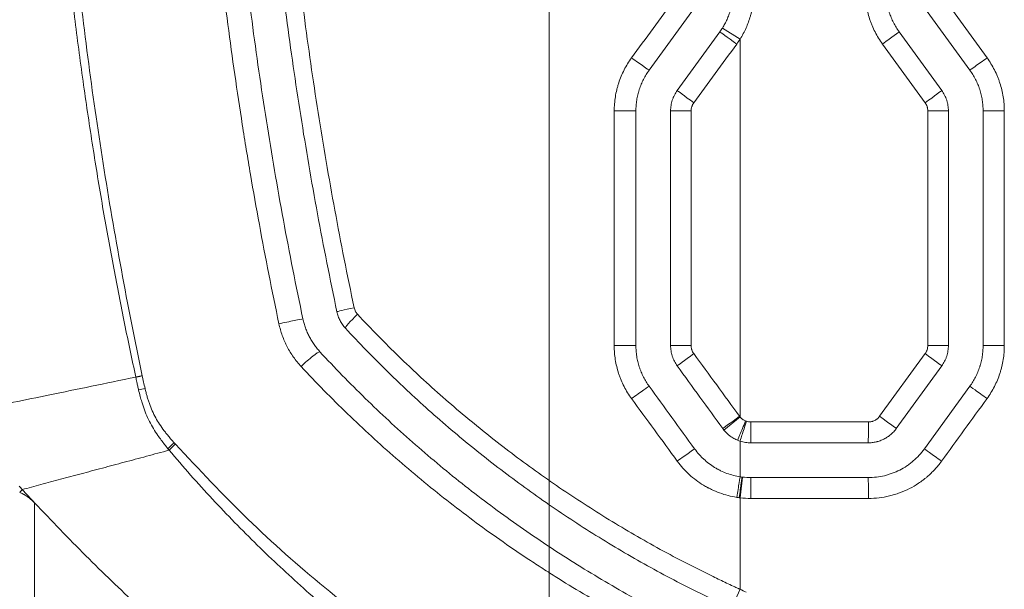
# Model space of a CAD drawing. Header units: millimetres. Extents: x 0 to 594, y 0 to 420.
# Tile 342 of 420: x 302.03 to 309.12, y 326.53 to 330.62. Entities that reach past the tile are written whole.
import ezdxf

# ---------------------------------------------------------------- set-up
doc = ezdxf.new("R2010")
doc.units = ezdxf.units.MM
doc.layers.add('1', color=7, linetype='Continuous', true_color=0xffffff)
doc.styles.add('Arial Unicode MS', font='txt')
doc.dimstyles.get("Standard").update_dxf_attribs({"dimtxt": 0.18, "dimasz": 0.18, "dimexe": 0.18, "dimexo": 0.0625, "dimgap": 0.09, "dimtad": 0, "dimtih": 1, "dimtoh": 1, "dimdec": 4, "dimzin": 0, "dimdsep": 46, "dimtxsty": 'Standard', "dimcen": 0.09, "dimadec": 0, "dimazin": 0, "dimtfac": 1, "dimtdec": 4, "dimtofl": 0, "dimtmove": 0, "dimatfit": 3, "dimfxl": 0, "dimtolj": 1, "dimtzin": 0, "dimarcsym": 0})

# ---------------------------------------------------------------- blocks, each defined once
blk = doc.blocks.new('_U0')
at = {"layer": '1', "color": 18, "lineweight": 13}
for p, q in [((147.6569, 304.1723), (147.6569, 390.192)), ((305.8469, 301.3923), (305.8469, 390.192)), ((147.6569, 388.192), (198.8518, 388.192)), ((305.8469, 388.192), (254.6521, 388.192))]:
    blk.add_line(p, q, dxfattribs=at)
at = {"layer": '1', "color": 18}
for points in [[(147.6569, 388.192), (151.1569, 389.1299), (151.1569, 387.2542)], [(305.8469, 388.192), (302.3469, 387.2542), (302.3469, 389.1299)]]:
    blk.add_solid(points, dxfattribs=at)
at = {"layer": '1', "color": 18, "linetype": 'Continuous', "lineweight": 13, "char_height": 3.5, "attachment_point": 7, "line_spacing_factor": 1.047437, "style": 'Arial Unicode MS'}
for s, insert in [('\\fArial Unicode MS|b0|i0;\\W1.0000;3.16', (200.5373, 385.5562)), ('\\fArial Unicode MS|b0|i0;\\W1.0000;LIFT POINT SPAN', (213.2036, 385.5562))]:
    blk.add_mtext(s, dxfattribs=dict(at, insert=insert))
blk = doc.blocks.new('_U8')
at = {"layer": '1', "color": 18, "lineweight": 13}
for p, q in [((305.8469, 341.6323), (287.0636, 341.6323)), ((289.0636, 341.6323), (289.0636, 254.0957)), ((305.8469, 301.3923), (287.0636, 301.3923)), ((289.0636, 254.0957), (284.0636, 254.0957))]:
    blk.add_line(p, q, dxfattribs=at)
at = {"layer": '1', "color": 18}
for points in [[(289.0636, 341.6323), (290.0014, 338.1323), (288.1258, 338.1323)], [(289.0636, 301.3923), (288.1258, 304.8923), (290.0014, 304.8923)]]:
    blk.add_solid(points, dxfattribs=at)
at = {"layer": '1', "color": 18, "linetype": 'Continuous', "lineweight": 13, "char_height": 3.5, "attachment_point": 7, "line_spacing_factor": 1.047437, "style": 'Arial Unicode MS'}
for s, insert in [('\\fArial Unicode MS|b0|i0;\\W1.0000;0.8', (259.842, 251.4599)), ('\\fArial Unicode MS|b0|i0;\\W1.0000;CTRS', (269.7891, 251.4599)), ('\\fArial Unicode MS|b0|i0;\\W1.0000;AFT LIFT POINTS', (259.842, 244.3979))]:
    blk.add_mtext(s, dxfattribs=dict(at, insert=insert))

msp = doc.modelspace()

# ---------------------------------------------------------------- linework, layer by layer
at = {"layer": '1', "color": 155, "linetype": 'Continuous', "lineweight": 13}
for p, q in [((308.5681, 330.6844), (308.8749, 330.2622)), ((307.0934, 330.5649), (307.2204, 330.485)), ((308.3659, 330.5375), (308.6726, 330.1153)), ((307.2204, 330.485), (307.2204, 330.1484)), ((308.5531, 330.0271), (308.2459, 330.4493)), ((308.5722, 329.9683), (308.7204, 329.9683)), ((308.5722, 328.2808), (308.5722, 329.9683)), ((308.7204, 329.9683), (308.7204, 328.2808)), ((308.9704, 329.9683), (308.9704, 328.2808)), ((309.123, 329.9683), (308.9704, 329.9683)), ((309.123, 329.9683), (309.123, 328.2808)), ((308.5722, 328.2808), (308.7204, 328.2808)), ((309.123, 328.2808), (308.9704, 328.2808)), ((308.2253, 327.7714), (308.5531, 328.222)), ((308.6726, 328.1338), (308.3452, 327.6832)), ((308.8749, 327.9869), (308.5475, 327.5363)), ((307.1043, 327.6718), (307.2204, 327.7668)), ((307.2979, 327.7302), (308.1443, 327.7302)), ((307.2977, 327.5802), (308.143, 327.5802)), ((307.2382, 327.3337), (307.2204, 327.1848)), ((308.143, 327.3302), (307.2977, 327.3302)), ((302.141, 327.1474), (302.141, 315.3992)), ((308.1443, 327.1802), (307.2979, 327.1802)), ((307.1578, 326.3902), (307.2204, 326.5265))]:
    msp.add_line(p, q, dxfattribs=at)
for centre, major_axis, ratio, start_param, end_param in [((307.1962, 330.4493), (0.1214, -0.0882), 0.000646, 3.141593, 4.711499), ((308.2445, 330.4493), (-0.1214, -0.0882), 0.005504, 1.578372, 3.141593), ((306.4446, 330.3504), (-0.1214, 0.0882), 0.020491, 1.542517, 3.115524), ((308.9962, 330.3504), (0.1214, 0.0882), 0.009544, 3.15428, 4.725525), ((306.8895, 330.0271), (0.1214, -0.0882), 0.008746, 3.141593, 4.700326), ((308.5513, 330.0271), (-0.1214, -0.0882), 0.007153, 1.580641, 3.141593), ((306.3205, 329.9683), (-0.15, 0), 0.000144, 1.53005, 3.104291), ((306.8704, 329.9683), (0.15, 0), 0.000012, 1.586554, 3.141593), ((304.4643, 328.5544), (-0.1467, -0.0311), 0.017393, 4.863632, 6.283185), ((303.929, 328.4405), (0.1467, 0.0311), 0.015755, 0.188177, 1.765165), ((304.4887, 328.5073), (-0.1102, -0.1018), 0.091908, 4.832544, 6.283185), ((306.3205, 328.2808), (-0.15, 0), 0.000925, 1.527473, 3.102064), ((306.8704, 328.2808), (0.15, 0), 0.000106, 3.141593, 4.696087), ((304.0876, 328.1334), (0.1102, 0.1017), 0.109604, 0.149091, 1.724916), ((306.8895, 328.222), (0.1214, 0.0882), 0.008993, 1.583341, 3.141593), ((308.5513, 328.222), (-0.1214, 0.0882), 0.007153, 3.141593, 4.702545), ((303.0088, 327.9878), (0.2433, 0.0573), 0.005984, 1.873537, 2.081961), ((306.4446, 327.8987), (-0.1214, -0.0882), 0.021615, 3.170035, 4.743509), ((308.9962, 327.8987), (0.1214, -0.0882), 0.009544, 1.55766, 3.128906), ((307.2168, 327.7714), (0.1214, 0.0882), 0.000097, 1.570929, 3.141593), ((308.2239, 327.7714), (-0.1214, 0.0882), 0.005393, 3.141593, 4.704966), ((307.2598, 327.7377), (-0.0569, -0.1388), 0.000334, 0, 1.570933), ((307.2668, 327.7351), (-0.0464, -0.1426), 0.000404, 0.000066, 1.570928), ((307.2977, 327.7302), (0, 0.15), 0.000707, 3.141593, 4.712389), ((308.143, 327.7302), (0, 0.15), 0.008435, 3.141593, 4.712389), ((303.2169, 327.5969), (0.1881, 0.1647), 0.146307, 1.830753, 2.099698), ((306.7719, 327.4481), (-0.1214, -0.0882), 0.012677, 3.15699, 4.73035), ((308.6688, 327.4481), (0.1214, -0.0882), 0.007784, 1.560082, 3.131327), ((307.1972, 327.188), (0.0232, 0.1482), 0.001105, 0.000087, 1.57097), ((307.2145, 327.1855), (0.0192, 0.1488), 0.000278, 0, 1.570832), ((307.2977, 327.1802), (0, -0.15), 0.000707, 1.570796, 3.141593), ((308.143, 327.1802), (0, -0.15), 0.008435, 1.570796, 3.141593)]:
    msp.add_ellipse(centre, major_axis=major_axis, ratio=ratio, start_param=start_param, end_param=end_param, dxfattribs=at)
for points, knots in [([(302.8695, 328.0528), (302.8422, 328.1811), (302.7866, 328.4421), (302.7087, 328.8419), (302.6336, 329.2564), (302.5625, 329.6858), (302.4957, 330.1301), (302.4341, 330.5894), (302.3783, 331.0638), (302.329, 331.5533), (302.2869, 332.058), (302.2528, 332.5779), (302.2275, 333.113), (302.211, 333.6632), (302.2087, 334.035), (302.2076, 334.2233)], [0, 0, 0, 0, 0.063268, 0.128771, 0.196516, 0.266509, 0.338762, 0.413288, 0.490103, 0.569225, 0.65067, 0.734458, 0.820609, 0.909136, 1, 1, 1, 1]), ([(302.2758, 334.2233), (302.2751, 333.7054), (302.2878, 333.1873), (302.3206, 332.5415), (302.328, 332.4124), (302.3445, 332.1545), (302.3718, 331.7679), (302.4068, 331.3822), (302.4869, 330.6119), (302.5539, 330.0999), (302.7149, 329.0791), (302.8089, 328.5703), (302.9164, 328.063)], [0, 0, 0, 0, 0.25, 0.25, 0.3125, 0.3125, 0.375, 0.5, 0.5, 0.75, 0.75, 1, 1, 1, 1]), ([(303.9001, 328.4368), (303.8499, 328.6745), (303.8029, 328.9128), (303.7369, 329.2711), (303.7051, 329.4505), (303.6751, 329.6302), (303.6554, 329.7501), (303.6458, 329.81), (303.5986, 330.1101), (303.564, 330.3505), (303.5168, 330.7118), (303.4944, 330.8927), (303.4737, 331.0737), (303.4604, 331.1945), (303.4539, 331.2549), (303.4224, 331.557), (303.4004, 331.7988), (303.3626, 332.2828), (303.3469, 332.525), (303.3218, 333.0097), (303.3124, 333.2522), (303.2999, 333.7375), (303.2968, 333.9803), (303.2969, 334.2233)], [0, 0, 0, 0, 0.125, 0.125, 0.1875, 0.21875, 0.21875, 0.25, 0.25, 0.375, 0.375, 0.4375, 0.46875, 0.46875, 0.5, 0.5, 0.625, 0.625, 0.75, 0.75, 0.875, 0.875, 1, 1, 1, 1]), ([(303.4704, 334.2233), (303.4704, 333.981), (303.4735, 333.739), (303.4862, 333.2558), (303.4957, 333.0145), (303.5209, 332.5325), (303.5366, 332.2919), (303.5743, 331.8112), (303.5963, 331.5712), (303.6466, 331.0919), (303.703, 330.6133), (303.772, 330.1359), (303.8472, 329.6592), (303.9287, 329.1832), (304.0228, 328.7085), (304.073, 328.4715)], [0, 0, 0, 0, 0.125, 0.125, 0.25, 0.25, 0.375, 0.375, 0.5, 0.5, 0.625, 0.75, 0.75, 0.875, 1, 1, 1, 1]), ([(304.3176, 328.5233), (304.2679, 328.7578), (304.2213, 328.9926), (304.1344, 329.4631), (304.0537, 329.9344), (303.9854, 330.4073), (303.9232, 330.8809), (303.8952, 331.1181), (303.8454, 331.5933), (303.8235, 331.8313), (303.7861, 332.3081), (303.7666, 332.6066), (303.7519, 332.9057), (303.7464, 333.0254), (303.7439, 333.0853), (303.7368, 333.2649), (303.7329, 333.3847), (303.7235, 333.744), (303.7204, 333.9836), (303.7204, 334.2233)], [0, 0, 0, 0, 0.125, 0.125, 0.25, 0.375, 0.375, 0.5, 0.5, 0.625, 0.625, 0.75, 0.78125, 0.78125, 0.8125, 0.8125, 0.875, 0.875, 1, 1, 1, 1]), ([(303.8484, 334.2233), (303.8484, 333.9848), (303.8515, 333.7464), (303.8608, 333.3889), (303.8646, 333.2698), (303.8716, 333.0911), (303.8741, 333.0315), (303.8796, 332.9124), (303.8825, 332.8529), (303.898, 332.5554), (303.9135, 332.3179), (303.9507, 331.8435), (303.9724, 331.6067), (304.0219, 331.1339), (304.0497, 330.8979), (304.1114, 330.4266), (304.1454, 330.1914), (304.2195, 329.7217), (304.2596, 329.4873), (304.346, 329.0192), (304.3923, 328.7855), (304.4417, 328.5522)], [0, 0, 0, 0, 0.125, 0.125, 0.1875, 0.1875, 0.21875, 0.21875, 0.25, 0.25, 0.375, 0.375, 0.5, 0.5, 0.625, 0.625, 0.75, 0.75, 0.875, 0.875, 1, 1, 1, 1]), ([(307.0934, 330.5649), (307.0997, 330.5749), (307.1115, 330.5952), (307.1269, 330.6266), (307.1401, 330.6589), (307.1474, 330.681), (307.1523, 330.6979), (307.1546, 330.7064), (307.1566, 330.715), (307.158, 330.7207), (307.1586, 330.7236), (307.1617, 330.738), (307.1658, 330.7611), (307.1695, 330.7961), (307.1704, 330.8196), (307.1704, 330.8314)], [0, 0, 0, 0, 0.125, 0.25, 0.375, 0.5, 0.5, 0.5625, 0.59375, 0.59375, 0.625, 0.625, 0.75, 0.875, 1, 1, 1, 1]), ([(307.3205, 330.8314), (307.3205, 330.8161), (307.3194, 330.7855), (307.3146, 330.74), (307.3092, 330.71), (307.3052, 330.6912), (307.3044, 330.6875), (307.3026, 330.68), (307.2999, 330.6689), (307.2969, 330.6578), (307.2906, 330.6359), (307.2811, 330.6071), (307.264, 330.5651), (307.2506, 330.5379), (307.2362, 330.5111), (307.2285, 330.498), (307.2204, 330.485)], [0, 0, 0, 0, 0.125, 0.25, 0.375, 0.375, 0.40625, 0.40625, 0.4375, 0.5, 0.5, 0.625, 0.75, 0.875, 0.875, 1, 1, 1, 1]), ([(308.2459, 330.4493), (308.2358, 330.4632), (308.2263, 330.4774), (308.2085, 330.5064), (308.1919, 330.5361), (308.1777, 330.5669), (308.1679, 330.5906), (308.1647, 330.5985), (308.1603, 330.6106), (308.1589, 330.6146), (308.156, 330.6227), (308.1547, 330.6268), (308.1481, 330.6471), (308.1435, 330.6635), (308.1356, 330.6965), (308.129, 330.7297), (308.125, 330.7633), (308.1223, 330.7972), (308.1216, 330.8142), (308.1216, 330.8314)], [0, 0, 0, 0, 0.125, 0.125, 0.25, 0.375, 0.375, 0.4375, 0.4375, 0.46875, 0.46875, 0.5, 0.5, 0.625, 0.625, 0.75, 0.875, 0.875, 1, 1, 1, 1]), ([(308.2704, 330.8314), (308.2704, 330.8182), (308.2709, 330.8051), (308.2729, 330.779), (308.276, 330.7532), (308.2811, 330.7276), (308.2872, 330.7022), (308.2907, 330.6896), (308.2958, 330.674), (308.2968, 330.6709), (308.299, 330.6647), (308.3001, 330.6615), (308.3035, 330.6523), (308.3059, 330.6462), (308.3134, 330.628), (308.3244, 330.6042), (308.3371, 330.5814), (308.3508, 330.5591), (308.3581, 330.5482), (308.3659, 330.5375)], [0, 0, 0, 0, 0.125, 0.125, 0.25, 0.375, 0.375, 0.5, 0.5, 0.53125, 0.53125, 0.5625, 0.5625, 0.625, 0.625, 0.75, 0.875, 0.875, 1, 1, 1, 1]), ([(306.3144, 329.9683), (306.3144, 329.9855), (306.315, 330.0026), (306.3178, 330.0365), (306.3218, 330.0703), (306.3285, 330.1036), (306.3345, 330.1285), (306.3367, 330.1368), (306.3402, 330.1491), (306.3414, 330.1533), (306.3439, 330.1615), (306.3452, 330.1656), (306.3519, 330.1859), (306.3578, 330.2019), (306.3709, 330.2332), (306.3852, 330.2639), (306.4018, 330.2934), (306.4197, 330.3224), (306.4292, 330.3366), (306.4393, 330.3504)], [0, 0, 0, 0, 0.125, 0.125, 0.25, 0.375, 0.375, 0.4375, 0.4375, 0.46875, 0.46875, 0.5, 0.5, 0.625, 0.625, 0.75, 0.875, 0.875, 1, 1, 1, 1]), ([(308.9986, 330.3504), (309.0087, 330.3365), (309.0182, 330.3223), (309.036, 330.2933), (309.0526, 330.2637), (309.0669, 330.2328), (309.0767, 330.2092), (309.0798, 330.2012), (309.0843, 330.1891), (309.0857, 330.1851), (309.0885, 330.177), (309.0899, 330.1729), (309.0965, 330.1526), (309.1011, 330.1362), (309.109, 330.1033), (309.1156, 330.0701), (309.1196, 330.0364), (309.1216, 330.011), (309.1221, 330.0025), (309.1228, 329.9855), (309.123, 329.9769), (309.123, 329.9683)], [0, 0, 0, 0, 0.125, 0.125, 0.25, 0.375, 0.375, 0.4375, 0.4375, 0.46875, 0.46875, 0.5, 0.5, 0.625, 0.625, 0.75, 0.875, 0.875, 0.9375, 0.9375, 1, 1, 1, 1]), ([(306.4704, 329.9683), (306.4704, 329.9815), (306.4709, 329.9947), (306.473, 330.0208), (306.476, 330.0467), (306.4811, 330.0724), (306.4857, 330.0915), (306.4874, 330.0978), (306.4901, 330.1074), (306.491, 330.1105), (306.4929, 330.1168), (306.4939, 330.12), (306.499, 330.1356), (306.5035, 330.1479), (306.5135, 330.172), (306.5244, 330.1956), (306.5372, 330.2183), (306.5508, 330.2406), (306.5581, 330.2515), (306.5659, 330.2622)], [0, 0, 0, 0, 0.125, 0.125, 0.25, 0.375, 0.375, 0.4375, 0.4375, 0.46875, 0.46875, 0.5, 0.5, 0.625, 0.625, 0.75, 0.875, 0.875, 1, 1, 1, 1]), ([(308.8749, 330.2622), (308.8826, 330.2515), (308.8899, 330.2406), (308.9036, 330.2183), (308.9164, 330.1955), (308.9273, 330.1717), (308.9348, 330.1536), (308.9372, 330.1474), (308.9406, 330.1382), (308.9418, 330.1351), (308.9439, 330.1288), (308.945, 330.1257), (308.95, 330.1101), (308.9536, 330.0975), (308.9597, 330.0721), (308.9647, 330.0466), (308.9678, 330.0207), (308.9698, 329.9946), (308.9704, 329.9815), (308.9704, 329.9683)], [0, 0, 0, 0, 0.125, 0.125, 0.25, 0.375, 0.375, 0.4375, 0.4375, 0.46875, 0.46875, 0.5, 0.5, 0.625, 0.625, 0.75, 0.875, 0.875, 1, 1, 1, 1]), ([(306.7204, 329.9683), (306.7204, 329.9815), (306.7214, 329.9946), (306.7255, 330.0203), (306.7285, 330.0329), (306.7336, 330.0486), (306.7347, 330.0517), (306.7369, 330.0579), (306.7381, 330.0609), (306.7419, 330.07), (306.7446, 330.076), (306.7535, 330.0934), (306.7604, 330.1046), (306.7681, 330.1153)], [0, 0, 0, 0, 0.25, 0.25, 0.5, 0.5, 0.5625, 0.5625, 0.625, 0.625, 0.75, 0.75, 1, 1, 1, 1]), ([(308.6726, 330.1153), (308.6804, 330.1046), (308.6872, 330.0935), (308.699, 330.0703), (308.704, 330.0582), (308.7091, 330.0426), (308.7101, 330.0394), (308.7119, 330.0331), (308.7127, 330.0299), (308.715, 330.0203), (308.7163, 330.0139), (308.7193, 329.9946), (308.7204, 329.9815), (308.7204, 329.9683)], [0, 0, 0, 0, 0.25, 0.25, 0.5, 0.5, 0.5625, 0.5625, 0.625, 0.625, 0.75, 0.75, 1, 1, 1, 1]), ([(306.8872, 330.0271), (306.8841, 330.0228), (306.8814, 330.0184), (306.8778, 330.0114), (306.8761, 330.0078), (306.8747, 330.0042), (306.8738, 330.0017), (306.8733, 330.0005), (306.8713, 329.9942), (306.8701, 329.9891), (306.8684, 329.9788), (306.868, 329.9736), (306.868, 329.9683)], [0, 0, 0, 0, 0.25, 0.25, 0.375, 0.4375, 0.4375, 0.5, 0.5, 0.75, 0.75, 1, 1, 1, 1]), ([(308.5722, 329.9683), (308.5722, 329.9736), (308.5718, 329.9788), (308.5706, 329.9866), (308.5698, 329.9904), (308.5688, 329.9942), (308.5681, 329.9968), (308.5677, 329.998), (308.5657, 330.0043), (308.5637, 330.0091), (308.5589, 330.0184), (308.5562, 330.0228), (308.5531, 330.0271)], [0, 0, 0, 0, 0.25, 0.25, 0.375, 0.4375, 0.4375, 0.5, 0.5, 0.75, 0.75, 1, 1, 1, 1]), ([(304.4417, 328.5522), (304.4426, 328.5478), (304.4438, 328.5435), (304.4461, 328.5371), (304.447, 328.535), (304.4488, 328.5309), (304.4498, 328.5289), (304.4529, 328.5229), (304.4575, 328.5153), (304.4631, 328.5084), (304.4662, 328.5051)], [0, 0, 0, 0, 0.25, 0.25, 0.375, 0.375, 0.5, 0.5, 0.75, 1, 1, 1, 1]), ([(304.073, 328.4715), (304.0754, 328.4604), (304.0808, 328.4386), (304.091, 328.4065), (304.0993, 328.3856), (304.1061, 328.37), (304.1084, 328.3649), (304.1133, 328.3548), (304.1158, 328.3498), (304.1235, 328.3349), (304.1344, 328.3155), (304.1526, 328.2876), (304.1727, 328.261), (304.1873, 328.244), (304.1949, 328.2358)], [0, 0, 0, 0, 0.125, 0.25, 0.375, 0.375, 0.4375, 0.4375, 0.5, 0.5, 0.625, 0.75, 0.875, 1, 1, 1, 1]), ([(304.3785, 328.4055), (304.3709, 328.4137), (304.3639, 328.4224), (304.3511, 328.4406), (304.3454, 328.4501), (304.3376, 328.465), (304.3352, 328.4701), (304.3307, 328.4804), (304.3286, 328.4856), (304.323, 328.5015), (304.3199, 328.5123), (304.3176, 328.5233)], [0, 0, 0, 0, 0.25, 0.25, 0.5, 0.5, 0.625, 0.625, 0.75, 0.75, 1, 1, 1, 1]), ([(304.4662, 328.5051), (304.5637, 328.4005), (304.6638, 328.2984), (304.7921, 328.174), (304.8179, 328.1492), (304.8569, 328.1123), (304.8699, 328.1001), (304.896, 328.0757), (304.9091, 328.0635), (304.9747, 328.0029), (305.0277, 327.9552), (305.1882, 327.8143), (305.2972, 327.7232), (305.5192, 327.5469), (305.6321, 327.4616), (305.8619, 327.2967), (305.9788, 327.2171), (306.2164, 327.0636), (306.3372, 326.9896), (306.5827, 326.8474), (306.7074, 326.7792), (306.8975, 326.6812), (306.9933, 326.6333), (307.1064, 326.5792), (307.1633, 326.5527), (307.1918, 326.5396), (307.2061, 326.533), (307.2132, 326.5298), (307.2168, 326.5282), (307.2186, 326.5273), (307.2195, 326.5269), (307.2199, 326.5268), (307.2201, 326.5266), (307.2202, 326.5266), (307.2204, 326.5265)], [0, 0, 0, 0, 0.125, 0.125, 0.15625, 0.15625, 0.171875, 0.171875, 0.1875, 0.1875, 0.25, 0.25, 0.375, 0.375, 0.5, 0.5, 0.625, 0.625, 0.75, 0.75, 0.875, 0.875, 0.9375, 0.96875, 0.984375, 0.992188, 0.996094, 0.998047, 0.999023, 0.999512, 0.999756, 0.999878, 0.999878, 1, 1, 1, 1]), ([(304.0596, 328.1297), (304.0496, 328.1404), (304.0305, 328.1624), (304.0042, 328.1971), (303.9804, 328.2334), (303.9661, 328.2587), (303.9559, 328.2781), (303.951, 328.2879), (303.9464, 328.2979), (303.9433, 328.3046), (303.9418, 328.308), (303.9344, 328.3248), (303.9236, 328.352), (303.9102, 328.3938), (303.9032, 328.4223), (303.9001, 328.4368)], [0, 0, 0, 0, 0.125, 0.25, 0.375, 0.5, 0.5, 0.5625, 0.59375, 0.59375, 0.625, 0.625, 0.75, 0.875, 1, 1, 1, 1]), ([(307.1578, 326.3902), (307.0256, 326.4508), (306.8955, 326.5145), (306.6394, 326.6477), (306.5134, 326.7172), (306.2654, 326.8621), (306.1435, 326.9375), (305.9036, 327.094), (305.7857, 327.1751), (305.5539, 327.3432), (305.4399, 327.4301), (305.2161, 327.6097), (305.1062, 327.7024), (304.9444, 327.846), (304.8776, 327.9067), (304.8117, 327.9686), (304.7853, 327.9934), (304.7722, 328.0059), (304.7329, 328.0434), (304.7069, 328.0686), (304.5776, 328.1953), (304.4768, 328.2991), (304.3785, 328.4055)], [0, 0, 0, 0, 0.125, 0.125, 0.25, 0.25, 0.375, 0.375, 0.5, 0.5, 0.625, 0.625, 0.75, 0.75, 0.8125, 0.828125, 0.828125, 0.84375, 0.84375, 0.875, 0.875, 1, 1, 1, 1]), ([(306.4389, 327.8986), (306.4288, 327.9124), (306.4192, 327.9266), (306.4014, 327.9556), (306.3847, 327.9852), (306.3703, 328.0161), (306.3605, 328.0397), (306.3573, 328.0477), (306.3529, 328.0597), (306.3514, 328.0638), (306.3486, 328.0719), (306.3472, 328.0759), (306.3406, 328.0963), (306.3359, 328.1126), (306.328, 328.1456), (306.3214, 328.1788), (306.3173, 328.2125), (306.3153, 328.2379), (306.3146, 328.2507), (306.3142, 328.2635), (306.314, 328.2721), (306.314, 328.2764), (306.314, 328.2807)], [0, 0, 0, 0, 0.125, 0.125, 0.25, 0.375, 0.375, 0.4375, 0.4375, 0.46875, 0.46875, 0.5, 0.5, 0.625, 0.625, 0.75, 0.875, 0.875, 0.9375, 0.96875, 0.96875, 1, 1, 1, 1]), ([(306.5659, 327.9869), (306.5581, 327.9976), (306.5508, 328.0085), (306.5371, 328.0308), (306.5244, 328.0536), (306.5134, 328.0774), (306.5059, 328.0956), (306.5035, 328.1017), (306.5001, 328.1109), (306.499, 328.114), (306.4968, 328.1203), (306.4958, 328.1234), (306.4907, 328.139), (306.4872, 328.1516), (306.4811, 328.177), (306.476, 328.2025), (306.4729, 328.2284), (306.4709, 328.2545), (306.4704, 328.2676), (306.4704, 328.2808)], [0, 0, 0, 0, 0.125, 0.125, 0.25, 0.375, 0.375, 0.4375, 0.4375, 0.46875, 0.46875, 0.5, 0.5, 0.625, 0.625, 0.75, 0.875, 0.875, 1, 1, 1, 1]), ([(306.7681, 328.1338), (306.7604, 328.1445), (306.7535, 328.1557), (306.7417, 328.1789), (306.7367, 328.1909), (306.7316, 328.2065), (306.7307, 328.2097), (306.7289, 328.216), (306.728, 328.2192), (306.7258, 328.2288), (306.7245, 328.2352), (306.7214, 328.2545), (306.7204, 328.2676), (306.7204, 328.2808)], [0, 0, 0, 0, 0.25, 0.25, 0.5, 0.5, 0.5625, 0.5625, 0.625, 0.625, 0.75, 0.75, 1, 1, 1, 1]), ([(306.8679, 328.2808), (306.8679, 328.2755), (306.8683, 328.2703), (306.8696, 328.2625), (306.8703, 328.2587), (306.8714, 328.2549), (306.8721, 328.2523), (306.8725, 328.2511), (306.8745, 328.2448), (306.8785, 328.2352), (306.884, 328.2263), (306.8872, 328.222)], [0, 0, 0, 0, 0.25, 0.25, 0.375, 0.4375, 0.4375, 0.5, 0.5, 0.75, 1, 1, 1, 1]), ([(308.5531, 328.222), (308.5562, 328.2263), (308.5589, 328.2307), (308.5625, 328.2377), (308.5641, 328.2413), (308.5656, 328.245), (308.5665, 328.2474), (308.5669, 328.2487), (308.569, 328.2549), (308.5702, 328.26), (308.5718, 328.2703), (308.5722, 328.2755), (308.5722, 328.2808)], [0, 0, 0, 0, 0.25, 0.25, 0.375, 0.4375, 0.4375, 0.5, 0.5, 0.75, 0.75, 1, 1, 1, 1]), ([(308.7204, 328.2808), (308.7204, 328.2676), (308.7193, 328.2546), (308.7153, 328.2289), (308.7122, 328.2162), (308.7072, 328.2005), (308.7061, 328.1974), (308.7038, 328.1912), (308.7026, 328.1882), (308.6988, 328.1791), (308.6961, 328.1732), (308.6872, 328.1557), (308.6804, 328.1445), (308.6726, 328.1338)], [0, 0, 0, 0, 0.25, 0.25, 0.5, 0.5, 0.5625, 0.5625, 0.625, 0.625, 0.75, 0.75, 1, 1, 1, 1]), ([(308.9704, 328.2808), (308.9704, 328.2676), (308.9698, 328.2545), (308.9678, 328.2284), (308.9647, 328.2024), (308.9596, 328.1768), (308.955, 328.1576), (308.9533, 328.1513), (308.9507, 328.1418), (308.9497, 328.1386), (308.9478, 328.1323), (308.9468, 328.1292), (308.9417, 328.1135), (308.9372, 328.1012), (308.9272, 328.0772), (308.9163, 328.0535), (308.9036, 328.0308), (308.8899, 328.0085), (308.8826, 327.9976), (308.8749, 327.9869)], [0, 0, 0, 0, 0.125, 0.125, 0.25, 0.375, 0.375, 0.4375, 0.4375, 0.46875, 0.46875, 0.5, 0.5, 0.625, 0.625, 0.75, 0.875, 0.875, 1, 1, 1, 1]), ([(309.123, 328.2808), (309.123, 328.2636), (309.1223, 328.2466), (309.1196, 328.2126), (309.1156, 328.1789), (309.1089, 328.1455), (309.103, 328.1207), (309.1008, 328.1124), (309.0973, 328.1001), (309.0961, 328.0959), (309.0936, 328.0877), (309.0923, 328.0836), (309.0857, 328.0633), (309.0798, 328.0474), (309.0668, 328.016), (309.0526, 327.9853), (309.036, 327.9558), (309.0182, 327.9268), (309.0087, 327.9126), (308.9986, 327.8987)], [0, 0, 0, 0, 0.125, 0.125, 0.25, 0.375, 0.375, 0.4375, 0.4375, 0.46875, 0.46875, 0.5, 0.5, 0.625, 0.625, 0.75, 0.875, 0.875, 1, 1, 1, 1]), ([(307.2204, 326.0885), (307.0758, 326.1513), (306.9151, 326.2262), (306.7566, 326.3057), (306.7215, 326.3235), (306.7039, 326.3325), (306.6514, 326.3595), (306.6166, 326.3777), (306.5125, 326.433), (306.4438, 326.4707), (306.2397, 326.5861), (306.1061, 326.6663), (305.8441, 326.8329), (305.7155, 326.9194), (305.4634, 327.0987), (305.3398, 327.1914), (305.0976, 327.3832), (304.9789, 327.4822), (304.7465, 327.6866), (304.6327, 327.7919), (304.4101, 328.009), (304.3012, 328.1207), (304.1949, 328.2358)], [0, 0, 0, 0, 0.125, 0.140625, 0.140625, 0.15625, 0.15625, 0.1875, 0.1875, 0.25, 0.25, 0.375, 0.375, 0.5, 0.5, 0.625, 0.625, 0.75, 0.75, 0.875, 0.875, 1, 1, 1, 1]), ([(307.1601, 325.9509), (307.0866, 325.9826), (307.0135, 326.0152), (306.9045, 326.0655), (306.8682, 326.0825), (306.796, 326.117), (306.76, 326.1344), (306.5808, 326.2228), (306.4394, 326.2971), (306.1608, 326.4528), (306.0235, 326.5342), (305.8714, 326.6298), (305.8545, 326.6405), (305.8208, 326.662), (305.804, 326.6728), (305.7537, 326.7053), (305.7204, 326.7272), (305.6209, 326.7934), (305.5552, 326.8383), (305.3602, 326.9754), (305.233, 327.0698), (304.9839, 327.265), (304.862, 327.3657), (304.6236, 327.5732), (304.507, 327.6801), (304.2793, 327.9001), (304.1681, 328.0133), (304.0596, 328.1297)], [0, 0, 0, 0, 0.0625, 0.0625, 0.09375, 0.09375, 0.125, 0.125, 0.25, 0.25, 0.375, 0.375, 0.390625, 0.390625, 0.40625, 0.40625, 0.4375, 0.4375, 0.5, 0.5, 0.625, 0.625, 0.75, 0.75, 0.875, 0.875, 1, 1, 1, 1]), ([(302.8695, 328.0528), (302.6501, 328.0077), (302.2465, 327.9248), (301.9023, 327.8541), (301.7519, 327.8232)], [0, 0, 0, 0, 0.514404, 1, 1, 1, 1]), ([(302.8894, 327.961), (302.8875, 327.9696), (302.8832, 327.9885), (302.8767, 328.0191), (302.872, 328.0411), (302.8695, 328.0528)], [0, 0, 0, 0, 0.28271, 0.616073, 1, 1, 1, 1]), ([(302.9359, 327.9721), (302.9382, 327.9624), (302.9427, 327.9434), (302.9503, 327.9156), (302.9583, 327.8891), (302.9701, 327.8537), (302.9871, 327.8105), (303.0117, 327.7605), (303.0406, 327.7129), (303.0675, 327.6751), (303.0908, 327.6452), (303.1063, 327.6263), (303.1202, 327.6098), (303.1324, 327.5957), (303.1409, 327.5861), (303.1453, 327.5812)], [0, 0, 0, 0, 0.066219, 0.129955, 0.191248, 0.250146, 0.378147, 0.500088, 0.62056, 0.750017, 0.810564, 0.874848, 0.913965, 0.955682, 1, 1, 1, 1]), ([(303.1012, 327.5376), (303.0929, 327.5478), (303.0679, 327.5786), (303.0203, 327.6422), (302.965, 327.7333), (302.9307, 327.817), (302.9112, 327.8774), (302.9001, 327.9159), (302.8932, 327.9449), (302.8894, 327.961)], [0, 0, 0, 0, 0.082937, 0.24999, 0.499784, 0.749722, 0.813404, 0.896845, 1, 1, 1, 1]), ([(307.2599, 327.7377), (307.2561, 327.7392), (307.2487, 327.7428), (307.2417, 327.7473), (307.2376, 327.7503), (307.2367, 327.751), (307.2351, 327.7523), (307.2343, 327.7529), (307.2319, 327.7549), (307.2303, 327.7563), (307.2258, 327.7606), (307.223, 327.7636), (307.2204, 327.7668)], [0, 0, 0, 0, 0.25, 0.5, 0.5, 0.5625, 0.5625, 0.625, 0.625, 0.75, 0.75, 1, 1, 1, 1]), ([(308.1443, 327.7302), (308.1482, 327.7302), (308.1561, 327.7307), (308.1638, 327.732), (308.1696, 327.7334), (308.1715, 327.7339), (308.1753, 327.7351), (308.1771, 327.7357), (308.1827, 327.7378), (308.1898, 327.7409), (308.1966, 327.7449), (308.2007, 327.7476), (308.2015, 327.7482), (308.2031, 327.7493), (308.2055, 327.7511), (308.2078, 327.7529), (308.2123, 327.7567), (308.2151, 327.7594), (308.2204, 327.7652), (308.2229, 327.7682), (308.2253, 327.7714)], [0, 0, 0, 0, 0.125, 0.25, 0.25, 0.3125, 0.3125, 0.375, 0.375, 0.5, 0.625, 0.625, 0.65625, 0.65625, 0.6875, 0.75, 0.75, 0.875, 0.875, 1, 1, 1, 1]), ([(308.3452, 327.6832), (308.3394, 327.6752), (308.3332, 327.6676), (308.3199, 327.6533), (308.3129, 327.6465), (308.3017, 327.637), (308.296, 327.6324), (308.29, 327.628), (308.286, 327.6251), (308.284, 327.6237), (308.2737, 327.6169), (308.2653, 327.6119), (308.2479, 327.603), (308.2389, 327.5991), (308.2251, 327.594), (308.2205, 327.5925), (308.2134, 327.5903), (308.211, 327.5896), (308.2063, 327.5883), (308.2039, 327.5877), (308.1919, 327.5848), (308.1822, 327.5831), (308.1627, 327.5808), (308.1529, 327.5802), (308.143, 327.5802)], [0, 0, 0, 0, 0.125, 0.125, 0.25, 0.25, 0.3125, 0.34375, 0.34375, 0.375, 0.375, 0.5, 0.5, 0.625, 0.625, 0.6875, 0.6875, 0.71875, 0.71875, 0.75, 0.75, 0.875, 0.875, 1, 1, 1, 1]), ([(307.203, 327.5989), (307.1934, 327.6028), (307.1749, 327.6117), (307.1576, 327.6229), (307.1472, 327.6306), (307.1451, 327.6322), (307.1411, 327.6354), (307.139, 327.637), (307.1331, 327.642), (307.1292, 327.6455), (307.1179, 327.6562), (307.1109, 327.6638), (307.1043, 327.6718)], [0, 0, 0, 0, 0.25, 0.5, 0.5, 0.5625, 0.5625, 0.625, 0.625, 0.75, 0.75, 1, 1, 1, 1]), ([(303.1541, 327.5714), (303.3254, 327.3887), (303.6657, 327.0259), (304.2246, 326.5323), (304.7666, 326.1158), (305.2829, 325.768), (305.6867, 325.5266), (306.017, 325.3463), (306.2695, 325.2173), (306.5224, 325.0959), (306.6927, 325.021), (306.7774, 324.9836)], [0, 0, 0, 0, 0.168141, 0.33397, 0.500031, 0.625898, 0.749846, 0.813604, 0.876411, 0.938476, 1, 1, 1, 1]), ([(303.1098, 327.5273), (303.0551, 327.5127), (302.9445, 327.4831), (302.7842, 327.4401), (302.6267, 327.3979), (302.4736, 327.3569), (302.3258, 327.3173), (302.1837, 327.2792), (302.0958, 327.2557), (302.0516, 327.2438)], [0, 0, 0, 0, 0.135373, 0.273537, 0.414342, 0.5576, 0.703088, 0.850626, 1, 1, 1, 1]), ([(306.7204, 324.8508), (306.6609, 324.8767), (306.5412, 324.9288), (306.3627, 325.0121), (306.1838, 325.0997), (306.0047, 325.1922), (305.8257, 325.2894), (305.6468, 325.3915), (305.4683, 325.4984), (305.2903, 325.6103), (305.1131, 325.7271), (304.9367, 325.8489), (304.7615, 325.9758), (304.5875, 326.1078), (304.4149, 326.2449), (304.244, 326.3871), (304.0748, 326.5344), (303.9077, 326.6869), (303.7427, 326.8445), (303.5801, 327.0073), (303.4202, 327.1754), (303.2627, 327.3485), (303.1609, 327.4676), (303.1098, 327.5273)], [0, 0, 0, 0, 0.042672, 0.085877, 0.129608, 0.173858, 0.218621, 0.263893, 0.309669, 0.355944, 0.402714, 0.44997, 0.497705, 0.545913, 0.594589, 0.643725, 0.693315, 0.743351, 0.793824, 0.84473, 0.896063, 0.947821, 1, 1, 1, 1]), ([(306.8932, 327.5363), (306.903, 327.5229), (306.9133, 327.5101), (306.927, 327.4946), (306.9298, 327.4916), (306.9355, 327.4856), (306.9383, 327.4826), (306.947, 327.4738), (306.9529, 327.4681), (306.9709, 327.4515), (306.9959, 327.4306), (307.0229, 327.4122), (307.0439, 327.3993), (307.0511, 327.3952), (307.0601, 327.3903), (307.0619, 327.3893), (307.0656, 327.3874), (307.0711, 327.3845), (307.0766, 327.3817), (307.0951, 327.3728), (307.1101, 327.3664), (307.1408, 327.3552), (307.1563, 327.3503), (307.188, 327.3421), (307.204, 327.3388), (307.2204, 327.3362)], [0, 0, 0, 0, 0.125, 0.125, 0.15625, 0.15625, 0.1875, 0.1875, 0.25, 0.25, 0.375, 0.5, 0.5, 0.5625, 0.5625, 0.578125, 0.578125, 0.59375, 0.625, 0.625, 0.75, 0.75, 0.875, 0.875, 1, 1, 1, 1]), ([(308.5475, 327.5363), (308.5359, 327.5203), (308.5234, 327.5051), (308.4967, 327.4763), (308.4825, 327.4626), (308.4638, 327.4466), (308.46, 327.4435), (308.4523, 327.4373), (308.4484, 327.4342), (308.4366, 327.4253), (308.4285, 327.4196), (308.4041, 327.4033), (308.3872, 327.3935), (308.3524, 327.3758), (308.3345, 327.3679), (308.3113, 327.3593), (308.3066, 327.3577), (308.2973, 327.3546), (308.2926, 327.3531), (308.2784, 327.3488), (308.269, 327.3462), (308.2404, 327.3394), (308.2212, 327.336), (308.1824, 327.3314), (308.1628, 327.3302), (308.143, 327.3302)], [0, 0, 0, 0, 0.125, 0.125, 0.25, 0.25, 0.28125, 0.28125, 0.3125, 0.3125, 0.375, 0.375, 0.5, 0.5, 0.625, 0.625, 0.65625, 0.65625, 0.6875, 0.6875, 0.75, 0.75, 0.875, 0.875, 1, 1, 1, 1]), ([(307.197, 327.188), (307.1756, 327.1913), (307.1546, 327.1957), (307.1133, 327.2063), (307.0929, 327.2126), (307.0529, 327.2272), (307.0332, 327.2355), (307.009, 327.2471), (307.0017, 327.2506), (306.9946, 327.2544), (306.9898, 327.2569), (306.9874, 327.2581), (306.9755, 327.2645), (306.9662, 327.2699), (306.9387, 327.2866), (306.9034, 327.3104), (306.8705, 327.3376), (306.8469, 327.3593), (306.8353, 327.3704), (306.824, 327.382), (306.8167, 327.3898), (306.813, 327.3938), (306.795, 327.4139), (306.7814, 327.4306), (306.7686, 327.4481)], [0, 0, 0, 0, 0.125, 0.125, 0.25, 0.25, 0.375, 0.375, 0.40625, 0.421875, 0.421875, 0.4375, 0.4375, 0.5, 0.5, 0.625, 0.75, 0.75, 0.8125, 0.84375, 0.84375, 0.875, 0.875, 1, 1, 1, 1]), ([(308.6708, 327.4481), (308.6557, 327.4273), (308.6394, 327.4075), (308.6047, 327.37), (308.5862, 327.3523), (308.5618, 327.3315), (308.5568, 327.3274), (308.5493, 327.3214), (308.5468, 327.3194), (308.5417, 327.3154), (308.5392, 327.3135), (308.5264, 327.3038), (308.5159, 327.2964), (308.4841, 327.2752), (308.4622, 327.2624), (308.4168, 327.2394), (308.3935, 327.2292), (308.3633, 327.2181), (308.3572, 327.2159), (308.345, 327.2119), (308.3389, 327.2099), (308.3205, 327.2044), (308.3082, 327.201), (308.2711, 327.1921), (308.2461, 327.1877), (308.1955, 327.1817), (308.17, 327.1802), (308.1443, 327.1802)], [0, 0, 0, 0, 0.125, 0.125, 0.25, 0.25, 0.28125, 0.28125, 0.296875, 0.296875, 0.3125, 0.3125, 0.375, 0.375, 0.5, 0.5, 0.625, 0.625, 0.65625, 0.65625, 0.6875, 0.6875, 0.75, 0.75, 0.875, 0.875, 1, 1, 1, 1]), ([(302.0334, 327.2223), (302.0356, 327.2252), (302.0382, 327.2284), (302.0442, 327.2356), (302.0476, 327.2395), (302.0513, 327.2437)], [0, 0, 0, 0, 0.5, 0.5, 1, 1, 1, 1]), ([(302.0335, 327.2222), (302.0372, 327.2209), (302.0411, 327.2194), (302.0494, 327.216), (302.0537, 327.214), (302.0594, 327.2112), (302.0605, 327.2106), (302.0628, 327.2094), (302.0639, 327.2088), (302.0674, 327.2069), (302.0698, 327.2056), (302.0768, 327.2014), (302.0816, 327.1984), (302.0887, 327.1936), (302.0922, 327.1911), (302.0958, 327.1884), (302.0982, 327.1866), (302.0994, 327.1857), (302.1053, 327.1811), (302.1099, 327.1772), (302.1191, 327.1691), (302.1235, 327.165), (302.1324, 327.1564), (302.1367, 327.1519), (302.141, 327.1474)], [0, 0, 0, 0, 0.125, 0.125, 0.25, 0.25, 0.28125, 0.28125, 0.3125, 0.3125, 0.375, 0.375, 0.5, 0.5, 0.5625, 0.59375, 0.59375, 0.625, 0.625, 0.75, 0.75, 0.875, 0.875, 1, 1, 1, 1]), ([(307.2204, 327.1848), (307.2204, 327.156), (307.2204, 326.9365), (307.2204, 326.7171), (307.2204, 326.5265)], [0, 0, 0, 0, 0.131412, 1, 1, 1, 1]), ([(302.141, 327.1474), (302.263, 327.02), (302.5047, 326.7676), (302.8797, 326.4091), (303.2583, 326.0702), (303.6409, 325.7521), (304.026, 325.4548), (304.413, 325.1783), (304.8008, 324.9226), (305.1883, 324.6875), (305.5745, 324.4725), (305.9587, 324.2776), (306.3392, 324.1008), (306.5945, 323.9963), (306.7204, 323.9447)], [0, 0, 0, 0, 0.093686, 0.185628, 0.275781, 0.364091, 0.450508, 0.534995, 0.617523, 0.698062, 0.776592, 0.853102, 0.927578, 1, 1, 1, 1])]:
    msp.add_open_spline(points, degree=3, knots=knots, dxfattribs=at)
for points in [[(306.4393, 330.3504), (306.5423, 330.4911), (306.6452, 330.6319), (306.7481, 330.7726)], [(308.6915, 330.7726), (308.7939, 330.6319), (308.8963, 330.4911), (308.9986, 330.3504)], [(306.5659, 330.2622), (306.6681, 330.403), (306.7704, 330.5437), (306.8726, 330.6844)], [(306.7681, 330.1153), (306.8704, 330.256), (306.9726, 330.3968), (307.0749, 330.5375)], [(307.0934, 330.5649), (307.0876, 330.5556), (307.0814, 330.5465), (307.0749, 330.5375)], [(307.1961, 330.4493), (307.0931, 330.3086), (306.9902, 330.1679), (306.8872, 330.0271)], [(307.2204, 330.485), (307.2127, 330.4729), (307.2046, 330.461), (307.1961, 330.4493)], [(307.2204, 330.1484), (307.2204, 329.4482), (307.2204, 328.748), (307.2204, 328.0478)], [(306.314, 328.2807), (306.3142, 328.8432), (306.3143, 329.4058), (306.3144, 329.9683)], [(306.4704, 328.2808), (306.4704, 328.8433), (306.4704, 329.4058), (306.4704, 329.9683)], [(306.7204, 328.2808), (306.7204, 328.8433), (306.7204, 329.4058), (306.7204, 329.9683)], [(306.868, 329.9683), (306.868, 329.4058), (306.868, 328.8433), (306.8679, 328.2808)], [(306.8872, 328.222), (306.997, 328.0718), (307.1069, 327.9216), (307.2168, 327.7714)], [(307.0955, 327.6832), (306.9864, 327.8334), (306.8772, 327.9836), (306.7681, 328.1338)], [(302.9164, 328.063), (302.9228, 328.0327), (302.929, 328.0023), (302.9359, 327.9721)], [(307.2204, 328.0478), (307.2204, 327.9541), (307.2204, 327.8605), (307.2204, 327.7668)], [(306.8932, 327.5363), (306.7841, 327.6865), (306.675, 327.8367), (306.5659, 327.9869)], [(306.7686, 327.4481), (306.6587, 327.5983), (306.5488, 327.7484), (306.4389, 327.8986)], [(308.9986, 327.8987), (308.8894, 327.7485), (308.7801, 327.5983), (308.6708, 327.4481)], [(307.2168, 327.7714), (307.218, 327.7699), (307.2191, 327.7683), (307.2204, 327.7668)], [(307.1043, 327.6718), (307.1013, 327.6756), (307.0983, 327.6794), (307.0955, 327.6832)], [(307.2599, 327.7377), (307.2622, 327.7367), (307.2645, 327.7359), (307.2669, 327.7351)], [(307.2669, 327.7351), (307.2719, 327.7335), (307.2821, 327.731), (307.2926, 327.7302), (307.2979, 327.7302)], [(303.1098, 327.5273), (303.1069, 327.5308), (303.1041, 327.5342), (303.1012, 327.5376)], [(303.1453, 327.5812), (303.1482, 327.5779), (303.1511, 327.5747), (303.1541, 327.5714)], [(307.203, 327.5989), (307.2087, 327.5965), (307.2145, 327.5944), (307.2204, 327.5925)], [(307.2204, 327.5925), (307.2204, 327.507), (307.2204, 327.4216), (307.2204, 327.3362)], [(307.2204, 327.5925), (307.2329, 327.5884), (307.2584, 327.5823), (307.2845, 327.5802), (307.2977, 327.5802)], [(307.2337, 327.3343), (307.2293, 327.3349), (307.2248, 327.3355), (307.2204, 327.3362)], [(307.2337, 327.3343), (307.2352, 327.3341), (307.2367, 327.3339), (307.2382, 327.3337)], [(307.2382, 327.3337), (307.258, 327.3314), (307.2778, 327.3302), (307.2977, 327.3302)], [(302.0292, 327.2691), (302.0367, 327.2607), (302.0442, 327.2523), (302.0518, 327.244)], [(302.141, 327.1474), (302.1111, 327.1795), (302.0813, 327.2115), (302.0514, 327.2436)], [(307.2145, 327.1855), (307.2086, 327.1863), (307.2028, 327.1871), (307.197, 327.188)], [(307.2204, 327.1848), (307.2184, 327.185), (307.2165, 327.1853), (307.2145, 327.1855)], [(307.2979, 327.1802), (307.2719, 327.1802), (307.2461, 327.1817), (307.2204, 327.1848)], [(307.2204, 326.5265), (307.2348, 326.5199), (307.2493, 326.5133), (307.2638, 326.5068)]]:
    msp.add_open_spline(points, degree=3, dxfattribs=at)
for points, weights in [([(302.9164, 328.063), (302.8919, 328.0577), (302.8695, 328.0528)], [0.999999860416, 0.994523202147, 0.999999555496]), ([(303.1098, 327.5273), (303.1302, 327.5487), (303.1541, 327.5714)], [1, 0.990833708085, 1])]:
    msp.add_rational_spline(points, weights, degree=2, dxfattribs=at)

# ---------------------------------------------------------------- dimensions: what is measured, and where the dimension line sits
at = {"layer": '1', "color": 18, "linetype": 'Continuous', "lineweight": 13}
dim = msp.add_linear_dim(base=(305.8469, 388.192), p1=(147.6569, 304.1723), p2=(305.8469, 301.3923), text=' <> \\fArial Unicode MS|b0|i0;\\C18;{\\H1.00x;\\fArial Unicode MS|b0|i0;LIFT POINT SPAN\\fArial Unicode MS|b0|i0;}\\C18;', dimstyle='Standard', override={"dimtxt": 3.5, "dimasz": 3.5, "dimexe": 2, "dimexo": 0, "dimgap": 1.5, "dimtih": 1, "dimtoh": 1, "dimdec": 2, "dimlfac": 0.02, "dimdsep": 46, "dimlunit": 2, "dimtxsty": 'Arial Unicode MS', "dimsah": 1, "dimse1": 0, "dimse2": 0, "dimsd1": 0, "dimsd2": 0, "dimclrd": 18, "dimclre": 18, "dimclrt": 18, "dimtol": 0, "dimtm": -0.1, "dimtfac": 1, "dimtdec": 2, "dimtofl": 1, "dimtmove": 0, "dimlwd": 13, "dimlwe": 13}, dxfattribs=at)
dim.commit()
dim.dimension.update_dxf_attribs({"geometry": '_U0', "text_midpoint": (226.7519, 388.192), "dimtype": 160})
dim = msp.add_linear_dim(base=(289.0636, 301.3923), p1=(305.8469, 341.6323), p2=(305.8469, 301.3923), angle=90, text=' <> \\fArial Unicode MS|b0|i0;\\C18;{\\H1.00x;\\fArial Unicode MS|b0|i0;CTRS\\fArial Unicode MS|b0|i0;}\\C18;\\P\\fArial Unicode MS|b0|i0;\\C18;{\\H1.00x;\\fArial Unicode MS|b0|i0;AFT LIFT POINTS\\fArial Unicode MS|b0|i0;}\\C18;', dimstyle='Standard', override={"dimtxt": 3.5, "dimasz": 3.5, "dimexe": 2, "dimexo": 0, "dimgap": 1.5, "dimtih": 1, "dimtoh": 1, "dimdec": 1, "dimlfac": 0.02, "dimdsep": 46, "dimlunit": 2, "dimtxsty": 'Arial Unicode MS', "dimsah": 1, "dimse1": 0, "dimse2": 0, "dimsd1": 0, "dimsd2": 0, "dimclrd": 18, "dimclre": 18, "dimclrt": 18, "dimtol": 0, "dimtm": -0.1, "dimtfac": 1, "dimtdec": 2, "dimtofl": 1, "dimtmove": 1, "dimlwd": 13, "dimlwe": 13}, dxfattribs=at)
dim.commit()
dim.dimension.update_dxf_attribs({"geometry": '_U8', "text_midpoint": (279.4955, 250.5874), "dimtype": 160})

doc.saveas('drawing.dxf')
